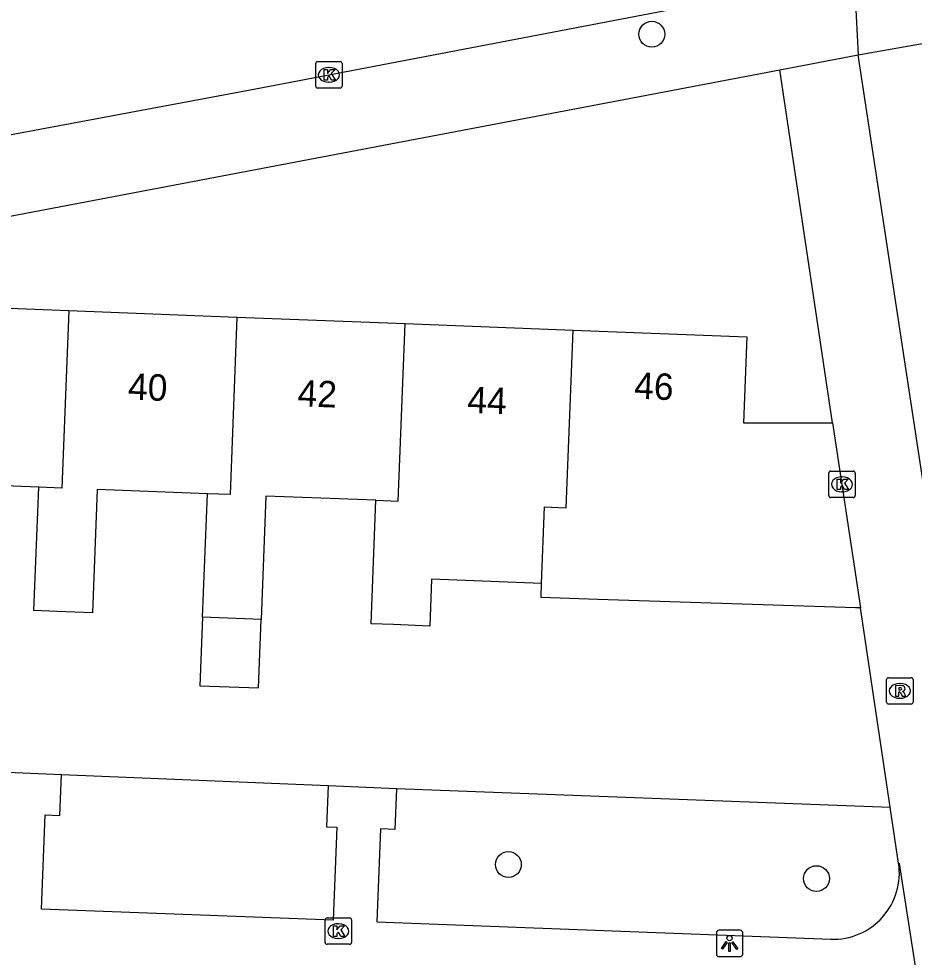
# Model space of a CAD drawing. Extents: x 160077 to 160945, y 386481 to 387498.
# Drawn here: x 160694.33 to 160728.24, y 386759.71 to 386795.26 of the extents above; entities that cross this region are included whole.
import ezdxf

# ---------------------------------------------------------------- set-up
doc = ezdxf.new("R2010")
doc.units = 0
for name, color, linetype in [('IMGEO_Boom', 7, 'Continuous'), ('IMGEO_Groenvoorziening', 7, 'Continuous'), ('IMGEO_Kolk', 7, 'Continuous'), ('IMGEO_Lichtpunt', 7, 'Continuous'), ('IMGEO_Pand', 7, 'Continuous'), ('IMGEO_Pand_nummerreeks', 7, 'Continuous'), ('IMGEO_Rijbaan_lokaal_open', 7, 'Continuous'), ('IMGEO_Rioolput', 7, 'Continuous'), ('IMGEO_Voetpad_open', 7, 'Continuous')]:
    doc.layers.add(name, color=color, linetype=linetype)

msp = doc.modelspace()

# ---------------------------------------------------------------- linework, layer by layer
at = {"layer": 'IMGEO_Boom'}
for centre in [(160718.303, 386794.669), (160712.872, 386763.22), (160724.539, 386762.687)]:
    msp.add_circle(centre, 0.489, dxfattribs=at)
at = {"layer": 'IMGEO_Groenvoorziening'}
for points in [[(160695.949, 386766.63), (160706.046, 386766.21)], [(160708.637, 386766.106), (160727.336, 386765.387)]]:
    msp.add_lwpolyline(points, dxfattribs=at)
at = {"layer": 'IMGEO_Kolk'}
for p, q in [((160705.573, 386792.705), (160705.573, 386793.557)), ((160705.648, 386793.631), (160706.5, 386793.631)), ((160706.061, 386793.411), (160706.086, 386793.411)), ((160706.574, 386793.557), (160706.574, 386792.705)), ((160706.5, 386792.631), (160705.648, 386792.631)), ((160706.084, 386792.851), (160706.059, 386792.851)), ((160725.006, 386777.195), (160725.006, 386778.047)), ((160725.081, 386778.121), (160725.933, 386778.121)), ((160726.007, 386778.047), (160726.007, 386777.195)), ((160725.494, 386777.901), (160725.519, 386777.901)), ((160725.517, 386777.341), (160725.492, 386777.341)), ((160725.933, 386777.121), (160725.081, 386777.121)), ((160705.93, 386760.272), (160705.93, 386761.124)), ((160706.005, 386761.198), (160706.857, 386761.198)), ((160706.418, 386760.978), (160706.443, 386760.978)), ((160706.931, 386761.124), (160706.931, 386760.272)), ((160706.441, 386760.418), (160706.416, 386760.418)), ((160706.857, 386760.198), (160706.005, 386760.198))]:
    msp.add_line(p, q, dxfattribs=at)
for points in [[(160705.573, 386792.705), (160705.573, 386793.557)], [(160705.648, 386793.631), (160706.5, 386793.631)], [(160705.894, 386793.331), (160706.017, 386793.331), (160706.017, 386793.18), (160706.147, 386793.331), (160706.311, 386793.331), (160706.165, 386793.18), (160706.318, 386792.931), (160706.166, 386792.931), (160706.081, 386793.095), (160706.017, 386793.028), (160706.017, 386792.931), (160705.894, 386792.931), (160705.894, 386793.331)], [(160706.574, 386793.557), (160706.574, 386792.705)], [(160706.5, 386792.631), (160705.648, 386792.631)], [(160725.006, 386777.195), (160725.006, 386778.047)], [(160725.081, 386778.121), (160725.933, 386778.121)], [(160726.007, 386778.047), (160726.007, 386777.195)], [(160725.327, 386777.821), (160725.45, 386777.821), (160725.45, 386777.67), (160725.58, 386777.821), (160725.744, 386777.821), (160725.598, 386777.67), (160725.751, 386777.421), (160725.599, 386777.421), (160725.514, 386777.585), (160725.45, 386777.518), (160725.45, 386777.421), (160725.327, 386777.421), (160725.327, 386777.821)], [(160725.933, 386777.121), (160725.081, 386777.121)], [(160705.93, 386760.272), (160705.93, 386761.124)], [(160706.005, 386761.198), (160706.857, 386761.198)], [(160706.931, 386761.124), (160706.931, 386760.272)], [(160706.251, 386760.898), (160706.374, 386760.898), (160706.374, 386760.747), (160706.504, 386760.898), (160706.668, 386760.898), (160706.522, 386760.747), (160706.675, 386760.498), (160706.523, 386760.498), (160706.438, 386760.662), (160706.374, 386760.595), (160706.374, 386760.498), (160706.251, 386760.498), (160706.251, 386760.898)], [(160706.857, 386760.198), (160706.005, 386760.198)]]:
    msp.add_lwpolyline(points, dxfattribs=at)
for centre, start, end in [((160705.65, 386793.555), 91.552, 178.448), ((160705.65, 386793.555), 91.552, 178.448), ((160706.498, 386793.555), 1.552, 88.448), ((160706.498, 386793.555), 1.552, 88.448), ((160705.65, 386792.707), 181.552, 268.448), ((160705.65, 386792.707), 181.552, 268.448), ((160706.498, 386792.707), 271.552, 358.448), ((160706.498, 386792.707), 271.552, 358.448), ((160725.083, 386778.045), 91.552, 178.448), ((160725.083, 386778.045), 91.552, 178.448), ((160725.931, 386778.045), 1.552, 88.448), ((160725.931, 386778.045), 1.552, 88.448), ((160725.083, 386777.197), 181.552, 268.448), ((160725.083, 386777.197), 181.552, 268.448), ((160725.931, 386777.197), 271.552, 358.448), ((160725.931, 386777.197), 271.552, 358.448), ((160706.007, 386761.122), 91.552, 178.448), ((160706.007, 386761.122), 91.552, 178.448), ((160706.855, 386761.122), 1.552, 88.448), ((160706.855, 386761.122), 1.552, 88.448), ((160706.007, 386760.274), 181.552, 268.448), ((160706.007, 386760.274), 181.552, 268.448), ((160706.855, 386760.274), 271.552, 358.448), ((160706.855, 386760.274), 271.552, 358.448)]:
    msp.add_arc(centre, 0.0765, start, end, dxfattribs=at)
for centre, major_axis, ratio, start_param, end_param in [((160706.06, 386793.131), (-0.387, 0.002), 0.722429, 4.712389, 7.853982), ((160706.085, 386793.131), (-0.39, 0.002), 0.717154, 1.570796, 4.712389), ((160725.493, 386777.621), (-0.387, 0.002), 0.722429, 4.712389, 7.853982), ((160725.518, 386777.621), (-0.39, 0.002), 0.717154, 1.570796, 4.712389), ((160706.417, 386760.698), (-0.387, 0.002), 0.722429, 4.712389, 7.853982), ((160706.442, 386760.698), (-0.39, 0.002), 0.717154, 1.570796, 4.712389)]:
    msp.add_ellipse(centre, major_axis=major_axis, ratio=ratio, start_param=start_param, end_param=end_param, dxfattribs=at)
at = {"layer": 'IMGEO_Lichtpunt'}
for p, q in [((160720.75, 386760.635), (160720.75, 386759.828)), ((160720.75, 386760.635), (160720.75, 386759.828)), ((160721.652, 386760.73), (160720.844, 386760.73)), ((160721.652, 386760.73), (160720.844, 386760.73)), ((160721.746, 386759.828), (160721.746, 386760.635)), ((160721.746, 386759.828), (160721.746, 386760.635)), ((160720.844, 386759.734), (160721.652, 386759.734)), ((160720.844, 386759.734), (160721.652, 386759.734))]:
    msp.add_line(p, q, dxfattribs=at)
for points in [[(160721.124, 386760.299), (160721.163, 386760.271), (160720.975, 386760.009), (160720.937, 386760.036), (160721.124, 386760.299)], [(160721.226, 386760.251), (160721.273, 386760.251), (160721.273, 386759.929), (160721.226, 386759.929), (160721.226, 386760.251)], [(160721.336, 386760.271), (160721.374, 386760.298), (160721.561, 386760.036), (160721.522, 386760.008), (160721.336, 386760.271)]]:
    msp.add_lwpolyline(points, dxfattribs=at)
msp.add_circle((160721.249, 386760.433), 0.0994, dxfattribs=at)
for centre, start, end in [((160720.844, 386760.635), 90, 180), ((160720.844, 386760.635), 90, 180), ((160721.652, 386760.635), 0, 90), ((160721.652, 386760.635), 0, 90), ((160720.844, 386759.828), 180, 270), ((160720.844, 386759.828), 180, 270), ((160721.652, 386759.828), 270, 0), ((160721.652, 386759.828), 270, 360)]:
    msp.add_arc(centre, 0.0946, start, end, dxfattribs=at)
at = {"layer": 'IMGEO_Pand'}
for points in [[(160695.083, 386777.512), (160690.847, 386777.678), (160690.663, 386772.991), (160688.367, 386773.081), (160688.55, 386777.798), (160689.499, 386777.761), (160689.76, 386784.455), (160696.221, 386784.203)], [(160696.221, 386784.203), (160695.959, 386777.478), (160695.083, 386777.512)], [(160696.221, 386784.203), (160702.59, 386783.955)], [(160702.59, 386783.955), (160702.328, 386777.23), (160701.47, 386777.264)], [(160702.59, 386783.955), (160708.959, 386783.707)], [(160707.857, 386777.016), (160708.697, 386776.983), (160708.959, 386783.707)], [(160708.959, 386783.707), (160715.328, 386783.458)], [(160714.131, 386773.869), (160714.244, 386776.768), (160715.065, 386776.736), (160715.328, 386783.458)], [(160715.328, 386783.458), (160721.9, 386783.202), (160721.773, 386779.945), (160724.862, 386779.95), (160725.146, 386779.949)], [(160725.146, 386779.949), (160726.211, 386772.948)], [(160701.47, 386777.264), (160697.303, 386777.427), (160697.119, 386772.75), (160695.776, 386772.802), (160694.9, 386772.836), (160695.083, 386777.512)], [(160701.287, 386772.588), (160701.47, 386777.264)], [(160707.857, 386777.016), (160703.69, 386777.179), (160703.506, 386772.502)], [(160714.131, 386773.869), (160709.963, 386774.033), (160709.893, 386772.254), (160708.514, 386772.307), (160707.674, 386772.34), (160707.857, 386777.016)], [(160726.211, 386772.948), (160726.016, 386772.942), (160716.258, 386773.261), (160714.11, 386773.331), (160714.131, 386773.869)], [(160701.287, 386772.588), (160701.185, 386769.994), (160703.404, 386769.907), (160703.506, 386772.502)], [(160703.506, 386772.502), (160701.287, 386772.588)]]:
    msp.add_lwpolyline(points, dxfattribs=at)
at = {"layer": 'IMGEO_Rijbaan_lokaal_open'}
msp.add_lwpolyline([(160719.896, 386795.758), (160718.559, 386795.509), (160703.228, 386792.574), (160689.509, 386790.017)], dxfattribs=at)
at = {"layer": 'IMGEO_Rioolput'}
for p, q in [((160727.198, 386769.371), (160727.198, 386770.223)), ((160727.273, 386770.297), (160728.125, 386770.297)), ((160728.199, 386770.223), (160728.199, 386769.371)), ((160727.686, 386770.077), (160727.711, 386770.077)), ((160727.709, 386769.517), (160727.684, 386769.517)), ((160728.125, 386769.297), (160727.273, 386769.297))]:
    msp.add_line(p, q, dxfattribs=at)
for points in [[(160727.198, 386769.371), (160727.198, 386770.223)], [(160727.273, 386770.297), (160728.125, 386770.297)], [(160728.199, 386770.223), (160728.199, 386769.371)], [(160727.787, 386769.995), (160727.535, 386769.997), (160727.535, 386769.597)], [(160727.713, 386769.916), (160727.659, 386769.916), (160727.659, 386769.835)], [(160727.535, 386769.597), (160727.659, 386769.597), (160727.659, 386769.759), (160727.67, 386769.759)], [(160727.659, 386769.835), (160727.711, 386769.835)], [(160727.717, 386769.73), (160727.788, 386769.597), (160727.928, 386769.597), (160727.863, 386769.723)], [(160728.125, 386769.297), (160727.273, 386769.297)]]:
    msp.add_lwpolyline(points, dxfattribs=at)
for centre, radius, start, end in [((160727.275, 386770.221), 0.0765, 91.552, 178.448), ((160727.275, 386770.221), 0.0765, 91.552, 178.448), ((160728.123, 386770.221), 0.0765, 1.552, 88.448), ((160728.123, 386770.221), 0.0765, 1.552, 88.448), ((160727.695, 386770.024), 0.19, 274.7715, 282.9687), ((160727.719, 386769.82), 0.0964, 77.0061, 93.1865), ((160727.733, 386769.877), 0.0378, 276.6634, 79.6772), ((160727.786, 386769.885), 0.109, 350.3612, 89.416), ((160727.784, 386769.885), 0.112, 277.5842, 350.9817), ((160727.669, 386769.706), 0.0533, 26.0293, 88.6989), ((160727.768, 386769.67), 0.108, 29.5134, 73.7905), ((160727.275, 386769.373), 0.0765, 181.552, 268.448), ((160727.275, 386769.373), 0.0765, 181.552, 268.448), ((160728.123, 386769.373), 0.0765, 271.552, 358.448), ((160728.123, 386769.373), 0.0765, 271.552, 358.448)]:
    msp.add_arc(centre, radius, start, end, dxfattribs=at)
for centre, major_axis, ratio, start_param, end_param in [((160727.685, 386769.797), (-0.387, 0.002), 0.722429, 4.712389, 7.853982), ((160727.71, 386769.797), (-0.39, 0.002), 0.717154, 1.570796, 4.712389)]:
    msp.add_ellipse(centre, major_axis=major_axis, ratio=ratio, start_param=start_param, end_param=end_param, dxfattribs=at)
at = {"layer": 'IMGEO_Voetpad_open'}
for points in [[(160725.97, 386796.829), (160726.113, 386793.887)], [(160726.113, 386793.887), (160728.911, 386794.383)], [(160723.157, 386793.323), (160726.113, 386793.887)], [(160729.208, 386773.55), (160726.113, 386793.887)], [(160689.994, 386787.02), (160723.157, 386793.323)], [(160725.146, 386779.949), (160723.157, 386793.323)], [(160727.336, 386765.387), (160726.211, 386772.948)], [(160693.294, 386766.741), (160695.949, 386766.63)], [(160706.046, 386766.21), (160705.984, 386764.654), (160706.375, 386764.638), (160706.234, 386761.114), (160695.187, 386761.53), (160695.33, 386765.097), (160695.887, 386765.074), (160695.949, 386766.63)], [(160706.046, 386766.21), (160708.637, 386766.106)], [(160708.637, 386766.106), (160708.575, 386764.55), (160708.034, 386764.572), (160707.892, 386761.052), (160725.088, 386760.391)], [(160727.652, 386763.274), (160727.336, 386765.387)], [(160727.652, 386763.274), (160727.675, 386763.262), (160728.639, 386757.007)]]:
    msp.add_lwpolyline(points, dxfattribs=at)
msp.add_arc((160725.169, 386762.9), 2.511, 268.1453, 8.558, dxfattribs=at)

# ---------------------------------------------------------------- texts
at = {"layer": 'IMGEO_Pand_nummerreeks'}
for s, rotation, p in [('40', 357.7674, (160698.452, 386780.833)), ('46', 357.5707, (160717.621, 386780.87)), ('42', 357.7655, (160704.874, 386780.583)), ('44', 357.7655, (160711.305, 386780.332))]:
    msp.add_text(s, height=1, rotation=rotation, dxfattribs=at).set_placement(p)

doc.saveas('drawing.dxf')
